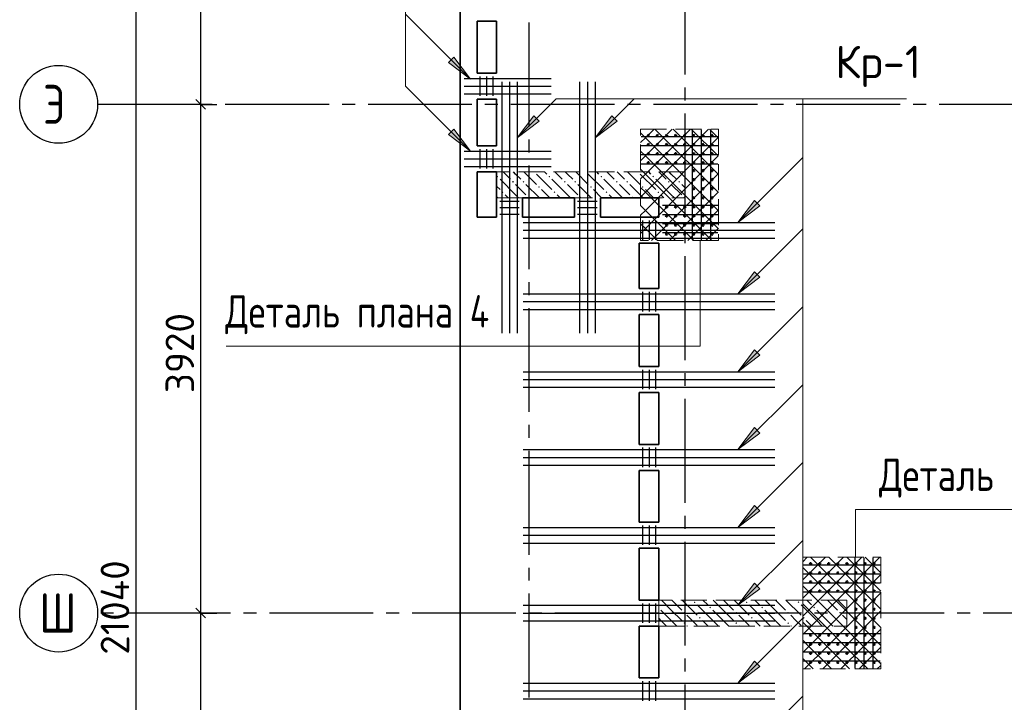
# Model space of a CAD drawing. Header units: millimetres. Extents: x 40580 to 1930067, y -240640 to 81020.
# Tile 315 of 656: x 961990 to 969577, y -212529 to -207269. Entities that reach past the tile are written whole.
import ezdxf

# ---------------------------------------------------------------- set-up
doc = ezdxf.new("R2010")
doc.units = ezdxf.units.MM
for name, pattern in [('______2', [270, 200, -70]), ('______5', [1100, 800, -100, 100, -100]), ('CENTER', [2, 1.25, -0.25, 0.25, -0.25])]:
    doc.linetypes.add(name, pattern=pattern)
for name, color, linetype, lineweight in [('S1 Стержни арматуры фон', 7, 'Continuous', 25), ('Standard', 7, 'Continuous', 25), ('Вспомогательная арматура', 52, 'Continuous', 25), ('ЖБ Перекрытие верхний уровень', 7, 'Continuous', 35), ('ОСИ', 7, 'CENTER', 15), ('Позиционная метка номер позиции', 7, 'Continuous', 13), ('Поперечное армирование AW фон', 7, 'Continuous', 25), ('Примечания', 7, 'Continuous', 13)]:
    doc.layers.add(name, color=color, linetype=linetype, lineweight=lineweight)
doc.layers.add('ЖБ Пилон', color=7, linetype='______2', lineweight=13, true_color=0xa0a0a0)
doc.styles.add('GOST 2.304', font='isocpeur.ttf', dxfattribs={"width": 0.8})
doc.styles.add('ISOCPEUR', font='isocpeur.ttf')

msp = doc.modelspace()

# ---------------------------------------------------------------- hatches: boundary and pattern name
at = {"layer": 'ЖБ Пилон', "linetype": 'Continuous', "lineweight": -3, "transparency": 33554687}
for points in [[(965664.9, -208478.5), (965671.4, -208472), (965677.9, -208478.5), (965671.4, -208485.1)], [(965954.8, -208441.7), (965951.4, -208445), (965948.1, -208441.7)], [(966064.9, -208478.5), (966071.4, -208472), (966077.9, -208478.5), (966071.4, -208485.1)], [(966354.8, -208441.7), (966351.4, -208445), (966348.1, -208441.7)], [(966464.9, -208478.5), (966471.4, -208472), (966477.9, -208478.5), (966471.4, -208485.1)], [(966754.8, -208441.7), (966751.4, -208445), (966748.1, -208441.7)], [(966864.9, -208478.5), (966871.4, -208472), (966877.9, -208478.5), (966871.4, -208485.1)], [(965784.9, -208518.6), (965791.4, -208512), (965797.9, -208518.6), (965791.4, -208525.1)], [(965864.9, -208518.6), (965871.4, -208512), (965877.9, -208518.6), (965871.4, -208525.1)], [(965984.9, -208558.5), (965991.4, -208552), (965997.9, -208558.5), (965991.4, -208565)], [(966184.9, -208518.6), (966191.4, -208512), (966197.9, -208518.6), (966191.4, -208525.1)], [(966264.9, -208518.6), (966271.4, -208512), (966277.9, -208518.6), (966271.4, -208525.1)], [(966384.9, -208558.5), (966391.4, -208552), (966397.9, -208558.5), (966391.4, -208565)], [(966584.9, -208518.6), (966591.4, -208512), (966597.9, -208518.6), (966591.4, -208525.1)], [(966664.9, -208518.6), (966671.4, -208512), (966677.9, -208518.6), (966671.4, -208525.1)], [(966784.9, -208558.5), (966791.4, -208552), (966797.9, -208558.5), (966791.4, -208565)], [(966984.9, -208518.6), (966991.4, -208512), (966997.9, -208518.6), (966991.4, -208525.1)], [(967064.9, -208518.6), (967071.4, -208512), (967077.9, -208518.6), (967071.4, -208525.1)], [(965704.9, -208598.5), (965711.4, -208592), (965717.9, -208598.5), (965711.4, -208605.1)], [(966104.9, -208598.5), (966111.4, -208592), (966117.9, -208598.5), (966111.4, -208605.1)], [(966504.9, -208598.5), (966511.4, -208592), (966517.9, -208598.5), (966511.4, -208605.1)], [(966904.9, -208598.5), (966911.4, -208592), (966917.9, -208598.5), (966911.4, -208605.1)], [(965904.9, -208638.5), (965911.4, -208632), (965917.9, -208638.5), (965914.8, -208641.7), (965908.1, -208641.7)], [(966304.9, -208638.5), (966311.4, -208632), (966317.9, -208638.5), (966314.8, -208641.7), (966308.1, -208641.7)], [(966704.9, -208638.5), (966711.4, -208632), (966717.9, -208638.5), (966714.8, -208641.7), (966708.1, -208641.7)], [(967104.9, -208638.5), (967111.4, -208632), (967114.5, -208635.1), (967114.5, -208641.7), (967108.1, -208641.7)], [(966914.5, -211795.1), (966917.9, -211798.5), (966914.5, -211802)], [(967184.9, -211758.5), (967191.4, -211752), (967197.9, -211758.5), (967191.4, -211765)], [(967304.9, -211798.5), (967311.4, -211792), (967317.9, -211798.5), (967311.4, -211805.1)], [(967584.9, -211758.5), (967591.4, -211752), (967597.9, -211758.5), (967591.4, -211765)], [(967704.9, -211798.5), (967711.4, -211792), (967717.9, -211798.5), (967711.4, -211805.1)], [(967984.9, -211758.5), (967991.4, -211752), (967997.9, -211758.5), (967991.4, -211765)], [(968104.9, -211798.5), (968111.4, -211792), (968117.9, -211798.5), (968111.4, -211805.1)], [(967104.9, -211838.5), (967111.4, -211832), (967117.9, -211838.5), (967111.4, -211845)], [(967224.9, -211878.5), (967231.4, -211872), (967237.9, -211878.5), (967231.4, -211885.1)], [(967504.9, -211838.5), (967511.4, -211832), (967517.9, -211838.5), (967511.4, -211845)], [(967624.9, -211878.5), (967631.4, -211872), (967637.9, -211878.5), (967631.4, -211885.1)], [(967904.9, -211838.5), (967911.4, -211832), (967917.9, -211838.5), (967911.4, -211845)], [(968024.9, -211878.5), (968031.4, -211872), (968037.9, -211878.5), (968031.4, -211885.1)], [(968304.9, -211838.5), (968311.4, -211832), (968317.9, -211838.5), (968311.4, -211845)], [(967104.9, -211918.6), (967111.4, -211912), (967117.9, -211918.6), (967111.4, -211925)], [(967504.9, -211918.6), (967511.4, -211912), (967517.9, -211918.6), (967511.4, -211925)], [(967904.9, -211918.6), (967911.4, -211912), (967917.9, -211918.6), (967911.4, -211925)], [(968304.9, -211918.6), (968311.4, -211912), (968317.9, -211918.6), (968311.4, -211925)]]:
    msp.add_hatch(color=7, dxfattribs=at).paths.add_polyline_path(points, flags=16)
at = {"layer": 'Позиционная метка номер позиции', "linetype": 'Continuous', "lineweight": 13, "transparency": 33554687}
for points in [[(965335.6, -207557), (965462.9, -207726.7), (965293.2, -207599.4)], [(965994.2, -208052.1), (965824.5, -208179.3), (965951.8, -208009.6)], [(966594.2, -208052.1), (966424.5, -208179.3), (966551.8, -208009.6)], [(965335.6, -208112), (965462.9, -208281.7), (965293.2, -208154.4)], [(967694.2, -208704.4), (967524.5, -208831.7), (967651.8, -208662)], [(967694.2, -209254.4), (967524.5, -209381.7), (967651.8, -209212)], [(967694.2, -209854.4), (967524.5, -209981.7), (967651.8, -209812)], [(967694.2, -210454.4), (967524.5, -210581.7), (967651.8, -210412)], [(967694.2, -211054.4), (967524.5, -211181.7), (967651.8, -211012)], [(967694.2, -211654.4), (967524.5, -211781.7), (967651.8, -211612)], [(967694.2, -212254.4), (967524.5, -212381.7), (967651.8, -212212)]]:
    msp.add_hatch(color=7, dxfattribs=at).paths.add_polyline_path(points, flags=16)

# ---------------------------------------------------------------- linework, layer by layer
at = {"color": 7, "linetype": 'Continuous', "lineweight": 50, "transparency": 33554687}
for centre in [(966834.5, -208161.7), (966904.5, -208161.7), (966974.5, -208161.7), (967044.5, -208161.7), (967114.5, -208161.7), (967184.5, -208161.7), (967254.5, -208161.7), (967324.5, -208161.7), (966834.5, -208231.7), (966904.5, -208231.7), (966974.5, -208231.7), (967044.5, -208231.7), (967114.5, -208231.7), (967184.5, -208231.7), (967254.5, -208231.7), (967324.5, -208231.7), (966834.5, -208301.7), (966904.5, -208301.7), (966974.5, -208301.7), (967044.5, -208301.7), (967114.5, -208301.7), (967184.5, -208301.7), (967254.5, -208301.7), (967324.5, -208301.7), (966834.5, -208371.7), (966904.5, -208371.7), (966974.5, -208371.7), (967044.5, -208371.7), (967114.5, -208371.7), (967184.5, -208371.7), (967254.5, -208371.7), (967324.5, -208371.7), (967184.5, -208431.7), (967254.5, -208431.7), (967324.5, -208431.7), (967184.5, -208501.7), (967254.5, -208501.7), (967324.5, -208501.7), (967184.5, -208571.7), (967254.5, -208571.7), (967324.5, -208571.7), (967184.5, -208641.7), (967254.5, -208641.7), (967324.5, -208641.7), (966974.5, -208711.7), (966974.5, -208781.7), (967044.5, -208711.7), (967044.5, -208781.7), (967114.5, -208711.7), (967114.5, -208781.7), (967184.5, -208711.7), (967184.5, -208781.7), (967254.5, -208711.7), (967254.5, -208781.7), (967324.5, -208711.7), (967324.5, -208781.7), (966974.5, -208851.7), (967044.5, -208851.7), (967114.5, -208851.7), (967184.5, -208851.7), (967254.5, -208851.7), (967324.5, -208851.7), (966974.5, -208921.7), (967044.5, -208921.7), (967114.5, -208921.7), (967184.5, -208921.7), (967254.5, -208921.7), (967324.5, -208921.7), (968084.5, -211461.7), (968154.5, -211461.7), (968224.5, -211461.7), (968294.5, -211461.7), (968364.5, -211461.7), (968434.5, -211461.7), (968504.5, -211461.7), (968574.5, -211461.7), (968084.5, -211531.7), (968154.5, -211531.7), (968224.5, -211531.7), (968294.5, -211531.7), (968364.5, -211531.7), (968434.5, -211531.7), (968504.5, -211531.7), (968574.5, -211531.7), (968084.5, -211601.7), (968154.5, -211601.7), (968224.5, -211601.7), (968294.5, -211601.7), (968364.5, -211601.7), (968434.5, -211601.7), (968504.5, -211601.7), (968574.5, -211601.7), (968084.5, -211671.7), (968154.5, -211671.7), (968224.5, -211671.7), (968294.5, -211671.7), (968364.5, -211671.7), (968434.5, -211671.7), (968434.5, -211741.7), (968504.5, -211671.7), (968504.5, -211741.7), (968574.5, -211671.7), (968574.5, -211741.7), (968434.5, -211811.7), (968504.5, -211811.7), (968574.5, -211811.7), (968434.5, -211881.7), (968504.5, -211881.7), (968574.5, -211881.7), (968434.5, -211951.7), (968504.5, -211951.7), (968574.5, -211951.7), (968084.5, -212011.7), (968154.5, -212011.7), (968224.5, -212011.7), (968294.5, -212011.7), (968364.5, -212011.7), (968434.5, -212011.7), (968504.5, -212011.7), (968574.5, -212011.7), (968084.5, -212081.7), (968154.5, -212081.7), (968224.5, -212081.7), (968294.5, -212081.7), (968364.5, -212081.7), (968434.5, -212081.7), (968504.5, -212081.7), (968574.5, -212081.7), (968084.5, -212151.7), (968154.5, -212151.7), (968224.5, -212151.7), (968294.5, -212151.7), (968364.5, -212151.7), (968434.5, -212151.7), (968504.5, -212151.7), (968574.5, -212151.7), (968084.5, -212221.7), (968154.5, -212221.7), (968224.5, -212221.7), (968294.5, -212221.7), (968364.5, -212221.7), (968434.5, -212221.7), (968504.5, -212221.7), (968574.5, -212221.7)]:
    msp.add_circle(centre, 5, dxfattribs=at)
at = {"layer": 'S1 Стержни арматуры фон', "color": 7, "linetype": 'Continuous', "lineweight": -3, "transparency": 33554687}
for p, q in [((965414.5, -207721.7), (966086.5, -207721.7)), ((965414.5, -207781.7), (966086.5, -207781.7)), ((965704.5, -207747.7), (965704.5, -209685.7)), ((965704.5, -207747.7), (965704.5, -209685.7)), ((965764.5, -207747.7), (965764.5, -209685.7)), ((965764.5, -207747.7), (965764.5, -209685.7)), ((965824.5, -207747.7), (965824.5, -209685.7)), ((965824.5, -207747.7), (965824.5, -209685.7)), ((966304.5, -207747.7), (966304.5, -209685.7)), ((966304.5, -207747.7), (966304.5, -209685.7)), ((966364.5, -207747.7), (966364.5, -209685.7)), ((966364.5, -207747.7), (966364.5, -209685.7)), ((966424.5, -207747.7), (966424.5, -209685.7)), ((966424.5, -207747.7), (966424.5, -209685.7)), ((965414.5, -207841.7), (966086.5, -207841.7)), ((965414.5, -208281.7), (966086.5, -208281.7)), ((965414.5, -208341.7), (966086.5, -208341.7)), ((965414.5, -208401.7), (966086.5, -208401.7)), ((965870.5, -208831.7), (967808.5, -208831.7)), ((965870.5, -208831.7), (967808.5, -208831.7)), ((965870.5, -208891.7), (967808.5, -208891.7)), ((965870.5, -208891.7), (967808.5, -208891.7)), ((965870.5, -208951.7), (967808.5, -208951.7)), ((965870.5, -208951.7), (967808.5, -208951.7)), ((965870.5, -209381.7), (967808.5, -209381.7)), ((965870.5, -209381.7), (967808.5, -209381.7)), ((965870.5, -209441.7), (967808.5, -209441.7)), ((965870.5, -209441.7), (967808.5, -209441.7)), ((965870.5, -209501.7), (967808.5, -209501.7)), ((965870.5, -209501.7), (967808.5, -209501.7)), ((965870.5, -209981.7), (967808.5, -209981.7)), ((965870.5, -209981.7), (967808.5, -209981.7)), ((965870.5, -210041.7), (967808.5, -210041.7)), ((965870.5, -210041.7), (967808.5, -210041.7)), ((965870.5, -210101.7), (967808.5, -210101.7)), ((965870.5, -210101.7), (967808.5, -210101.7)), ((965870.5, -210581.7), (967808.5, -210581.7)), ((965870.5, -210581.7), (967808.5, -210581.7)), ((965870.5, -210641.7), (967808.5, -210641.7)), ((965870.5, -210641.7), (967808.5, -210641.7)), ((965870.5, -210701.7), (967808.5, -210701.7)), ((965870.5, -210701.7), (967808.5, -210701.7)), ((965870.5, -211181.7), (967808.5, -211181.7)), ((965870.5, -211181.7), (967808.5, -211181.7)), ((965870.5, -211241.7), (967808.5, -211241.7)), ((965870.5, -211241.7), (967808.5, -211241.7)), ((965870.5, -211301.7), (967808.5, -211301.7)), ((965870.5, -211301.7), (967808.5, -211301.7)), ((965870.5, -211781.7), (967808.5, -211781.7)), ((965870.5, -211781.7), (967808.5, -211781.7)), ((965870.5, -211841.7), (967808.5, -211841.7)), ((965870.5, -211841.7), (967808.5, -211841.7)), ((965870.5, -211901.7), (967808.5, -211901.7)), ((965870.5, -211901.7), (967808.5, -211901.7)), ((965870.5, -212381.7), (967808.5, -212381.7)), ((965870.5, -212381.7), (967808.5, -212381.7)), ((965870.5, -212441.7), (967808.5, -212441.7)), ((965870.5, -212441.7), (967808.5, -212441.7)), ((965870.5, -212501.7), (967808.5, -212501.7)), ((965870.5, -212501.7), (967808.5, -212501.7))]:
    msp.add_line(p, q, dxfattribs=at)
at = {"layer": 'Standard', "color": 7, "linetype": 'Continuous', "lineweight": -3, "transparency": 33554687}
for p, q in [((963384.5, -204621.7), (963384.5, -207921.7)), ((963384.5, -207921.7), (963384.5, -211841.7)), ((963384.5, -211841.7), (963384.5, -215761.7))]:
    msp.add_line(p, q, dxfattribs=at)
at = {"layer": 'Standard', "color": 251, "linetype": 'Continuous', "lineweight": -3, "true_color": 0x656565, "transparency": 33554687}
for p, q in [((963384.5, -207921.7), (963259.5, -207921.7)), ((963384.5, -207921.7), (963509.5, -207921.7)), ((963384.5, -207921.7), (963384.5, -207921.7)), ((963384.5, -211841.7), (963259.5, -211841.7)), ((963384.5, -211841.7), (963509.5, -211841.7)), ((963384.5, -211841.7), (963384.5, -211841.7))]:
    msp.add_line(p, q, dxfattribs=at)
at = {"layer": 'Standard', "color": 7, "linetype": 'Continuous', "lineweight": 25, "transparency": 33554687}
for p, q in [((963347, -207884.2), (963422, -207959.2)), ((963347, -211804.2), (963422, -211879.2))]:
    msp.add_line(p, q, dxfattribs=at)
at = {"layer": 'Standard', "color": 7, "linetype": 'Continuous', "lineweight": -3, "transparency": 33554687}
msp.add_lwpolyline([(962884.5, -201321.7), (962884.5, -212250.5), (962884.5, -212250.5), (962884.5, -222361.7)], dxfattribs=at)
at = {"layer": 'Вспомогательная арматура', "color": 7, "linetype": 'Continuous', "lineweight": 25, "transparency": 33554687}
for p, q in [((967369.5, -208171.7), (966779.5, -208171.7)), ((967174.5, -208966.7), (967174.5, -208116.7)), ((967244.5, -208966.7), (967244.5, -208116.7)), ((967314.5, -208966.7), (967314.5, -208116.7)), ((967369.5, -208241.7), (966779.5, -208241.7)), ((967369.5, -208311.7), (966779.5, -208311.7)), ((967369.5, -208381.7), (966779.5, -208381.7)), ((967369.5, -208701.7), (966944.5, -208701.7)), ((967369.5, -208771.7), (966944.5, -208771.7)), ((967369.5, -208841.7), (966944.5, -208841.7)), ((967369.5, -208911.7), (966944.5, -208911.7)), ((968424.5, -211416.7), (968424.5, -212266.7)), ((968494.5, -211416.7), (968494.5, -212266.7)), ((968564.5, -211416.7), (968564.5, -212266.7)), ((968619.5, -211471.7), (968029.5, -211471.7)), ((968619.5, -211541.7), (968029.5, -211541.7)), ((968619.5, -211611.7), (968029.5, -211611.7)), ((968619.5, -211681.7), (968029.5, -211681.7)), ((968619.5, -212001.7), (968029.5, -212001.7)), ((968619.5, -212071.7), (968029.5, -212071.7)), ((968619.5, -212141.7), (968029.5, -212141.7)), ((968619.5, -212211.7), (968029.5, -212211.7))]:
    msp.add_line(p, q, dxfattribs=at)
at = {"layer": 'ЖБ Перекрытие верхний уровень', "transparency": 33554687}
for p, q in [((965384.5, -200891.7), (965384.5, -222461.7)), ((965514.5, -207681.7), (965514.5, -207281.7)), ((965514.5, -207281.7), (965664.5, -207281.7)), ((965664.5, -207281.7), (965664.5, -207681.7)), ((965664.5, -207681.7), (965514.5, -207681.7)), ((965514.5, -208241.7), (965514.5, -207881.7)), ((965514.5, -207881.7), (965664.5, -207881.7)), ((965664.5, -207881.7), (965664.5, -208241.7)), ((965664.5, -208241.7), (965514.5, -208241.7)), ((965514.5, -208791.7), (965514.5, -208441.7)), ((965514.5, -208441.7), (965664.5, -208441.7)), ((965664.5, -208441.7), (965664.5, -208791.7)), ((965864.5, -208791.7), (965864.5, -208641.7)), ((965864.5, -208641.7), (966264.5, -208641.7)), ((966264.5, -208641.7), (966264.5, -208791.7)), ((966464.5, -208641.7), (966914.5, -208641.7)), ((966464.5, -208791.7), (966464.5, -208641.7)), ((966914.5, -208641.7), (966914.5, -208791.7)), ((965664.5, -208791.7), (965514.5, -208791.7)), ((966264.5, -208791.7), (965864.5, -208791.7)), ((966914.5, -208791.7), (966464.5, -208791.7)), ((966764.5, -208991.7), (966914.5, -208991.7)), ((966764.5, -209341.7), (966764.5, -208991.7)), ((966914.5, -208991.7), (966914.5, -209341.7)), ((966914.5, -209341.7), (966764.5, -209341.7)), ((966764.5, -209941.7), (966764.5, -209541.7)), ((966764.5, -209541.7), (966914.5, -209541.7)), ((966914.5, -209541.7), (966914.5, -209941.7)), ((966914.5, -209941.7), (966764.5, -209941.7)), ((966764.5, -210541.7), (966764.5, -210141.7)), ((966764.5, -210141.7), (966914.5, -210141.7)), ((966914.5, -210141.7), (966914.5, -210541.7)), ((966914.5, -210541.7), (966764.5, -210541.7)), ((966764.5, -211141.7), (966764.5, -210741.7)), ((966764.5, -210741.7), (966914.5, -210741.7)), ((966914.5, -210741.7), (966914.5, -211141.7)), ((966914.5, -211141.7), (966764.5, -211141.7)), ((966764.5, -211741.7), (966764.5, -211341.7)), ((966764.5, -211341.7), (966914.5, -211341.7)), ((966914.5, -211341.7), (966914.5, -211741.7)), ((966914.5, -211741.7), (966764.5, -211741.7)), ((966764.5, -212341.7), (966764.5, -211941.7)), ((966764.5, -211941.7), (966914.5, -211941.7)), ((966914.5, -211941.7), (966914.5, -212341.7)), ((966914.5, -212341.7), (966764.5, -212341.7))]:
    msp.add_line(p, q, dxfattribs=at)
at = {"layer": 'ЖБ Пилон', "color": 253, "linetype": '______2', "lineweight": 13, "true_color": 0xa0a0a0, "transparency": 33554687}
for p, q in [((967114.5, -208441.7), (965664.5, -208441.7)), ((965664.5, -208441.7), (965664.5, -208641.7)), ((967114.5, -208641.7), (967114.5, -208441.7)), ((965664.5, -208641.7), (967114.5, -208641.7)), ((968364.5, -211741.7), (966914.5, -211741.7)), ((966914.5, -211741.7), (966914.5, -211941.7)), ((968364.5, -211941.7), (968364.5, -211741.7)), ((966914.5, -211941.7), (968364.5, -211941.7))]:
    msp.add_line(p, q, dxfattribs=at)
at = {"layer": 'ЖБ Пилон', "color": 9, "linetype": 'Continuous', "lineweight": -3, "true_color": 0xc7c7c7, "transparency": 33554687}
for p, q in [((965714.6, -208441.7), (965771.4, -208498.5)), ((965811.4, -208458.5), (965794.6, -208441.7)), ((965851.4, -208498.5), (965811.4, -208458.5)), ((965874.6, -208441.7), (965971.4, -208538.5)), ((965971.4, -208458.5), (966091.4, -208578.5)), ((966034.6, -208441.7), (966051.4, -208458.5)), ((966114.6, -208441.7), (966171.4, -208498.5)), ((966211.4, -208458.5), (966194.6, -208441.7)), ((966251.4, -208498.5), (966211.4, -208458.5)), ((966274.6, -208441.7), (966371.4, -208538.5)), ((966371.4, -208458.5), (966491.4, -208578.5)), ((966434.6, -208441.7), (966451.4, -208458.5)), ((966514.6, -208441.7), (966571.4, -208498.5)), ((966611.4, -208458.5), (966594.6, -208441.7)), ((966651.4, -208498.5), (966611.4, -208458.5)), ((966674.6, -208441.7), (966771.4, -208538.5)), ((966771.4, -208458.5), (966891.4, -208578.5)), ((966834.6, -208441.7), (966851.4, -208458.5)), ((966914.6, -208441.7), (966971.4, -208498.5)), ((967011.4, -208458.5), (966994.6, -208441.7)), ((967051.4, -208498.5), (967011.4, -208458.5)), ((967074.6, -208441.7), (967114.5, -208481.6)), ((965664.5, -208551.6), (965691.4, -208578.5)), ((965811.4, -208618.6), (965691.4, -208498.5)), ((965811.4, -208538.5), (965891.4, -208618.6)), ((965891.4, -208538.5), (965994.6, -208641.7)), ((966211.4, -208618.6), (966091.4, -208498.5)), ((966211.4, -208538.5), (966291.4, -208618.6)), ((966291.4, -208538.5), (966394.6, -208641.7)), ((966611.4, -208618.6), (966491.4, -208498.5)), ((966611.4, -208538.5), (966691.4, -208618.6)), ((966691.4, -208538.5), (966794.6, -208641.7)), ((967011.4, -208618.6), (966891.4, -208498.5)), ((967011.4, -208538.5), (967091.4, -208618.6)), ((967091.4, -208538.5), (967114.5, -208561.6)), ((965731.4, -208618.6), (965754.6, -208641.7)), ((965811.4, -208618.6), (965834.6, -208641.7)), ((966074.6, -208641.7), (966011.4, -208578.5)), ((966131.4, -208618.6), (966154.6, -208641.7)), ((966211.4, -208618.6), (966234.6, -208641.7)), ((966474.6, -208641.7), (966411.4, -208578.5)), ((966531.4, -208618.6), (966554.6, -208641.7)), ((966611.4, -208618.6), (966634.6, -208641.7)), ((966874.6, -208641.7), (966811.4, -208578.5)), ((966931.4, -208618.6), (966954.6, -208641.7)), ((967011.4, -208618.6), (967034.6, -208641.7)), ((965674.6, -208641.7), (965664.5, -208631.6)), ((967011.4, -211818.6), (966934.6, -211741.7)), ((967014.6, -211741.7), (967091.4, -211818.6)), ((967094.6, -211741.7), (967211.4, -211858.5)), ((967331.4, -211898.5), (967211.4, -211778.5)), ((967254.6, -211741.7), (967291.4, -211778.5)), ((967411.4, -211818.6), (967334.6, -211741.7)), ((967414.6, -211741.7), (967491.4, -211818.6)), ((967494.6, -211741.7), (967611.4, -211858.5)), ((967731.4, -211898.5), (967611.4, -211778.5)), ((967654.6, -211741.7), (967691.4, -211778.5)), ((967811.4, -211818.6), (967734.6, -211741.7)), ((967814.6, -211741.7), (967891.4, -211818.6)), ((967894.6, -211741.7), (968011.4, -211858.5)), ((968131.4, -211898.5), (968011.4, -211778.5)), ((968054.6, -211741.7), (968091.4, -211778.5)), ((968211.4, -211818.6), (968134.6, -211741.7)), ((968214.6, -211741.7), (968291.4, -211818.6)), ((968294.6, -211741.7), (968364.5, -211811.6)), ((966931.4, -211898.5), (966914.5, -211881.6)), ((966931.4, -211818.6), (967011.4, -211898.5)), ((967011.4, -211818.6), (967091.4, -211898.5)), ((967171.4, -211898.5), (967131.4, -211858.5)), ((967331.4, -211818.6), (967411.4, -211898.5)), ((967411.4, -211818.6), (967491.4, -211898.5)), ((967571.4, -211898.5), (967531.4, -211858.5)), ((967731.4, -211818.6), (967811.4, -211898.5)), ((967811.4, -211818.6), (967891.4, -211898.5)), ((967971.4, -211898.5), (967931.4, -211858.5)), ((968131.4, -211818.6), (968211.4, -211898.5)), ((968211.4, -211818.6), (968291.4, -211898.5)), ((968364.5, -211891.6), (968331.4, -211858.5)), ((966931.4, -211898.5), (966974.6, -211941.7)), ((967011.4, -211898.5), (967054.6, -211941.7)), ((967131.4, -211938.5), (967134.6, -211941.7)), ((967211.4, -211938.5), (967171.4, -211898.5)), ((967251.4, -211898.5), (967294.6, -211941.7)), ((967331.4, -211898.5), (967374.6, -211941.7)), ((967411.4, -211898.5), (967454.6, -211941.7)), ((967531.4, -211938.5), (967534.6, -211941.7)), ((967611.4, -211938.5), (967571.4, -211898.5)), ((967651.4, -211898.5), (967694.6, -211941.7)), ((967731.4, -211898.5), (967774.6, -211941.7)), ((967811.4, -211898.5), (967854.6, -211941.7)), ((967931.4, -211938.5), (967934.6, -211941.7)), ((968011.4, -211938.5), (967971.4, -211898.5)), ((968051.4, -211898.5), (968094.6, -211941.7)), ((968131.4, -211898.5), (968174.6, -211941.7)), ((968211.4, -211898.5), (968254.6, -211941.7)), ((968331.4, -211938.5), (968334.6, -211941.7))]:
    msp.add_line(p, q, dxfattribs=at)
at = {"layer": 'ОСИ', "color": 8, "linetype": '______5', "lineweight": -3, "transparency": 33554687}
for p, q in [((967114.5, -200291.7), (967114.5, -224461.7)), ((965914.5, -200691.7), (965914.5, -224461.7)), ((981974.5, -207921.7), (962590.5, -207921.7)), ((984514.5, -211841.7), (962590.5, -211841.7))]:
    msp.add_line(p, q, dxfattribs=at)
at = {"layer": 'ОСИ', "color": 7, "linetype": 'Continuous', "lineweight": -3, "transparency": 33554687}
for centre in [(962290.5, -207921.7), (962290.5, -211841.7)]:
    msp.add_circle(centre, 300, dxfattribs=at)
at = {"layer": 'Позиционная метка номер позиции', "color": 7, "linetype": 'Continuous', "lineweight": 13, "transparency": 33554687}
for p, q in [((965462.9, -207726.7), (964962.9, -207226.7)), ((965293.2, -207599.4), (965335.6, -207557)), ((965335.6, -207557), (965462.9, -207726.7)), ((965462.9, -207726.7), (965293.2, -207599.4)), ((965314.4, -207578.2), (965303.8, -207567.6)), ((965462.9, -207726.7), (965462.9, -207726.7)), ((965462.9, -207726.7), (965462.9, -207726.7)), ((965462.9, -207726.7), (965462.9, -207726.7)), ((965824.5, -208179.3), (965951.8, -208009.6)), ((965951.8, -208009.6), (965994.2, -208052.1)), ((965973, -208030.9), (965983.6, -208020.2)), ((966424.5, -208179.3), (966551.8, -208009.6)), ((966551.8, -208009.6), (966594.2, -208052.1)), ((966573, -208030.9), (966583.6, -208020.2)), ((965994.2, -208052.1), (965824.5, -208179.3)), ((966594.2, -208052.1), (966424.5, -208179.3)), ((965293.2, -208154.4), (965335.6, -208112)), ((965462.9, -208281.7), (965293.2, -208154.4)), ((965314.4, -208133.2), (965303.8, -208122.6)), ((965335.6, -208112), (965462.9, -208281.7)), ((965824.5, -208179.3), (965824.5, -208179.3)), ((965824.5, -208179.3), (965824.5, -208179.3)), ((965824.5, -208179.3), (965824.5, -208179.3)), ((966424.5, -208179.3), (966424.5, -208179.3)), ((966424.5, -208179.3), (966424.5, -208179.3)), ((966424.5, -208179.3), (966424.5, -208179.3)), ((965462.9, -208281.7), (965462.9, -208281.7)), ((965462.9, -208281.7), (965462.9, -208281.7)), ((965462.9, -208281.7), (965462.9, -208281.7)), ((967524.5, -208831.7), (967651.8, -208662)), ((967694.2, -208704.4), (967524.5, -208831.7)), ((967651.8, -208662), (967694.2, -208704.4)), ((967673, -208683.2), (967683.6, -208672.6)), ((967524.5, -208831.7), (967524.5, -208831.7)), ((967524.5, -208831.7), (967524.5, -208831.7)), ((967524.5, -208831.7), (967524.5, -208831.7)), ((967524.5, -209381.7), (968024.5, -208881.7)), ((967524.5, -209381.7), (967651.8, -209212)), ((967651.8, -209212), (967694.2, -209254.4)), ((967673, -209233.2), (967683.6, -209222.6)), ((967694.2, -209254.4), (967524.5, -209381.7)), ((967524.5, -209381.7), (967524.5, -209381.7)), ((967524.5, -209381.7), (967524.5, -209381.7)), ((967524.5, -209381.7), (967524.5, -209381.7)), ((967524.5, -209981.7), (968024.5, -209481.7)), ((967524.5, -209981.7), (967651.8, -209812)), ((967651.8, -209812), (967694.2, -209854.4)), ((967673, -209833.2), (967683.6, -209822.6)), ((967694.2, -209854.4), (967524.5, -209981.7)), ((967524.5, -209981.7), (967524.5, -209981.7)), ((967524.5, -209981.7), (967524.5, -209981.7)), ((967524.5, -209981.7), (967524.5, -209981.7)), ((967524.5, -210581.7), (968024.5, -210081.7)), ((967524.5, -210581.7), (967651.8, -210412)), ((967651.8, -210412), (967694.2, -210454.4)), ((967673, -210433.2), (967683.6, -210422.6)), ((967694.2, -210454.4), (967524.5, -210581.7)), ((967524.5, -210581.7), (967524.5, -210581.7)), ((967524.5, -210581.7), (967524.5, -210581.7)), ((967524.5, -210581.7), (967524.5, -210581.7)), ((967524.5, -211181.7), (968024.5, -210681.7)), ((967524.5, -211181.7), (967651.8, -211012)), ((967694.2, -211054.4), (967524.5, -211181.7)), ((967651.8, -211012), (967694.2, -211054.4)), ((967673, -211033.2), (967683.6, -211022.6)), ((967524.5, -211181.7), (967524.5, -211181.7)), ((967524.5, -211181.7), (967524.5, -211181.7)), ((967524.5, -211181.7), (967524.5, -211181.7)), ((967524.5, -211781.7), (968024.5, -211281.7)), ((967524.5, -211781.7), (967651.8, -211612)), ((967694.2, -211654.4), (967524.5, -211781.7)), ((967651.8, -211612), (967694.2, -211654.4)), ((967673, -211633.2), (967683.6, -211622.6)), ((967524.5, -211781.7), (967524.5, -211781.7)), ((967524.5, -211781.7), (967524.5, -211781.7)), ((967524.5, -211781.7), (967524.5, -211781.7)), ((967524.5, -212381.7), (968024.5, -211881.7)), ((967524.5, -212381.7), (967651.8, -212212)), ((967694.2, -212254.4), (967524.5, -212381.7)), ((967651.8, -212212), (967694.2, -212254.4)), ((967673, -212233.2), (967683.6, -212222.6)), ((967524.5, -212381.7), (967524.5, -212381.7)), ((967524.5, -212381.7), (967524.5, -212381.7)), ((967524.5, -212381.7), (967524.5, -212381.7)), ((967524.5, -212981.7), (968024.5, -212481.7))]:
    msp.add_line(p, q, dxfattribs=at)
for points in [[(965462.9, -208281.7), (964962.9, -207781.7), (964962.9, -204261.7), (964162.9, -204261.7)], [(965824.5, -208179.3), (966124.5, -207879.3), (968824.5, -207879.3)], [(965824.5, -215520.3), (966124.5, -215820.3), (968024.5, -215820.3), (968024.5, -207879.3), (968824.5, -207879.3)], [(966424.5, -208179.3), (966724.5, -207879.3), (968824.5, -207879.3)], [(967524.5, -208831.7), (968024.5, -208331.7), (968024.5, -207879.3), (968824.5, -207879.3)], [(967524.5, -214737.7), (968024.5, -214237.7), (968024.5, -207879.3), (968824.5, -207879.3)]]:
    msp.add_lwpolyline(points, dxfattribs=at)
at = {"layer": 'Поперечное армирование AW фон', "color": 7, "linetype": 'Continuous', "lineweight": -3, "transparency": 33554687}
for p, q in [((965539.5, -207856.7), (965539.5, -207706.7)), ((965589.5, -207856.7), (965589.5, -207706.7)), ((965639.5, -207856.7), (965639.5, -207706.7)), ((965539.5, -208416.7), (965539.5, -208266.7)), ((965589.5, -208416.7), (965589.5, -208266.7)), ((965639.5, -208416.7), (965639.5, -208266.7)), ((965689.5, -208666.7), (965839.5, -208666.7)), ((966289.5, -208666.7), (966439.5, -208666.7)), ((965689.5, -208716.7), (965839.5, -208716.7)), ((965689.5, -208766.7), (965839.5, -208766.7)), ((966289.5, -208716.7), (966439.5, -208716.7)), ((966289.5, -208766.7), (966439.5, -208766.7)), ((966789.5, -208816.7), (966789.5, -208966.7)), ((966839.5, -208816.7), (966839.5, -208966.7)), ((966889.5, -208816.7), (966889.5, -208966.7)), ((966789.5, -209366.7), (966789.5, -209516.7)), ((966839.5, -209366.7), (966839.5, -209516.7)), ((966889.5, -209366.7), (966889.5, -209516.7)), ((966789.5, -209966.7), (966789.5, -210116.7)), ((966839.5, -209966.7), (966839.5, -210116.7)), ((966889.5, -209966.7), (966889.5, -210116.7)), ((966789.5, -210566.7), (966789.5, -210716.7)), ((966839.5, -210566.7), (966839.5, -210716.7)), ((966889.5, -210566.7), (966889.5, -210716.7)), ((966789.5, -211166.7), (966789.5, -211316.7)), ((966839.5, -211166.7), (966839.5, -211316.7)), ((966889.5, -211166.7), (966889.5, -211316.7)), ((966789.5, -211766.7), (966789.5, -211916.7)), ((966839.5, -211766.7), (966839.5, -211916.7)), ((966889.5, -211766.7), (966889.5, -211916.7)), ((966789.5, -212366.7), (966789.5, -212516.7)), ((966839.5, -212366.7), (966839.5, -212516.7)), ((966889.5, -212366.7), (966889.5, -212516.7))]:
    msp.add_line(p, q, dxfattribs=at)
at = {"layer": 'Примечания', "color": 7, "linetype": '______2', "lineweight": 13, "transparency": 33554687}
for p, q in [((966774.5, -208971.7), (966774.5, -208111.7)), ((966774.5, -208111.7), (967374.5, -208111.7)), ((967374.5, -208111.7), (967374.5, -208971.7)), ((967374.5, -208971.7), (966774.5, -208971.7)), ((968024.5, -212271.7), (968024.5, -211411.7)), ((968024.5, -211411.7), (968624.5, -211411.7)), ((968624.5, -211411.7), (968624.5, -212271.7)), ((968624.5, -212271.7), (968024.5, -212271.7))]:
    msp.add_line(p, q, dxfattribs=at)
at = {"layer": 'Примечания', "color": 252, "linetype": 'Continuous', "lineweight": 13, "true_color": 0x8f8f8f, "transparency": 33554687}
for p, q in [((966774.5, -208141.6), (966811.4, -208178.5)), ((966811.4, -208178.5), (966878.3, -208111.7)), ((966811.4, -208318.6), (967018.3, -208111.7)), ((966811.4, -208458.5), (967158.3, -208111.7)), ((966811.4, -208598.5), (967298.3, -208111.7)), ((966884.6, -208111.7), (967374.5, -208601.6)), ((967024.6, -208111.7), (967374.5, -208461.6)), ((967164.6, -208111.7), (967374.5, -208321.6)), ((967304.6, -208111.7), (967374.5, -208181.6)), ((966774.5, -208215.5), (966811.4, -208178.5)), ((966811.4, -208738.6), (967374.5, -208175.5)), ((966811.4, -208178.5), (967374.5, -208741.6)), ((966774.5, -208281.6), (966811.4, -208318.6)), ((966774.5, -208355.5), (966811.4, -208318.6)), ((966811.4, -208878.5), (967374.5, -208315.5)), ((966811.4, -208318.6), (967374.5, -208881.6)), ((966774.5, -208421.6), (966811.4, -208458.5)), ((966774.5, -208495.5), (966811.4, -208458.5)), ((966811.4, -208458.5), (967324.6, -208971.7)), ((966858.3, -208971.7), (967374.5, -208455.5)), ((966774.5, -208561.6), (966811.4, -208598.5)), ((966774.5, -208635.5), (966811.4, -208598.5)), ((966811.4, -208598.5), (967184.6, -208971.7)), ((966998.3, -208971.7), (967374.5, -208595.5)), ((966774.5, -208701.6), (966811.4, -208738.6)), ((966774.5, -208775.5), (966811.4, -208738.6)), ((966811.4, -208738.6), (967044.6, -208971.7)), ((967138.3, -208971.7), (967374.5, -208735.5)), ((966774.5, -208841.6), (966811.4, -208878.5)), ((966774.5, -208915.5), (966811.4, -208878.5)), ((966811.4, -208878.5), (966904.6, -208971.7)), ((967278.3, -208971.7), (967374.5, -208875.5)), ((968024.5, -211445.5), (968058.3, -211411.7)), ((968024.5, -211585.5), (968198.3, -211411.7)), ((968084.6, -211411.7), (968211.4, -211538.6)), ((968211.4, -211538.6), (968338.3, -211411.7)), ((968211.4, -211678.5), (968478.3, -211411.7)), ((968211.4, -211818.6), (968618.3, -211411.7)), ((968224.6, -211411.7), (968624.5, -211811.6)), ((968364.6, -211411.7), (968624.5, -211671.6)), ((968504.6, -211411.7), (968624.5, -211531.6)), ((968024.5, -211491.6), (968211.4, -211678.5)), ((968024.5, -211725.5), (968211.4, -211538.6)), ((968211.4, -211538.6), (968624.5, -211951.6)), ((968211.4, -211958.5), (968624.5, -211545.5)), ((968024.5, -211631.6), (968211.4, -211818.6)), ((968024.5, -211865.5), (968211.4, -211678.5)), ((968211.4, -211678.5), (968624.5, -212091.6)), ((968211.4, -212098.5), (968624.5, -211685.5)), ((968024.5, -211771.6), (968211.4, -211958.5)), ((968024.5, -212005.5), (968211.4, -211818.6)), ((968211.4, -211818.6), (968491.4, -212098.5)), ((968351.4, -212098.5), (968624.5, -211825.5)), ((968024.5, -211911.6), (968211.4, -212098.5)), ((968071.4, -212098.5), (968211.4, -211958.5)), ((968211.4, -211958.5), (968351.4, -212098.5)), ((968491.4, -212098.5), (968624.5, -211965.5)), ((968024.5, -212051.6), (968071.4, -212098.5)), ((968024.5, -212145.5), (968071.4, -212098.5)), ((968038.3, -212271.7), (968211.4, -212098.5)), ((968071.4, -212098.5), (968211.4, -212238.6)), ((968211.4, -212238.6), (968351.4, -212098.5)), ((968211.4, -212098.5), (968384.6, -212271.7)), ((968318.3, -212271.7), (968491.4, -212098.5)), ((968351.4, -212098.5), (968524.6, -212271.7)), ((968458.3, -212271.7), (968624.5, -212105.5)), ((968491.4, -212098.5), (968624.5, -212231.6)), ((968024.5, -212191.6), (968104.6, -212271.7)), ((968178.3, -212271.7), (968211.4, -212238.6)), ((968211.4, -212238.6), (968244.6, -212271.7)), ((968598.3, -212271.7), (968624.5, -212245.5))]:
    msp.add_line(p, q, dxfattribs=at)
at = {"layer": 'Примечания', "color": 7, "linetype": 'Continuous', "lineweight": 13, "transparency": 33554687}
for points in [[(963582.5, -209784.7), (967233.2, -209784.7), (967233.2, -208971.7)], [(970859.5, -211043.9), (968429.5, -211043.9), (968429.5, -211411.7)], [(968612.3, -211043.9), (970859.5, -211043.9), (970859.5, -211411.3)]]:
    msp.add_lwpolyline(points, dxfattribs=at)

# ---------------------------------------------------------------- texts
at = {"layer": 'Standard', "color": 7, "linetype": 'Continuous', "lineweight": 25, "transparency": 33554687, "insert": (968274.5, -207787.7), "char_height": 250, "width": 675.671, "attachment_point": 7, "style": 'ISOCPEUR'}
msp.add_mtext('Кр-1', dxfattribs=at)
at = {"layer": 'Standard', "color": 7, "linetype": 'Continuous', "lineweight": 25, "transparency": 33554687, "char_height": 220, "attachment_point": 7, "rotation": 90, "style": 'ISOCPEUR'}
for s, insert, width in [('3920', (963334.5, -210147.5), 657.046), ('21040', (962834.4, -212162.2), 766.39)]:
    msp.add_mtext(s, dxfattribs=dict(at, insert=insert, width=width))
at = {"layer": 'ОСИ', "color": 7, "linetype": 'Continuous', "lineweight": 25, "transparency": 33554687, "char_height": 300, "attachment_point": 7, "style": 'ISOCPEUR'}
for s, insert, width in [('\\W0.80;Э', (962170.5, -208071.7), 359.83), ('\\W0.83;Ш', (962140.5, -211991.7), 425)]:
    msp.add_mtext(s, dxfattribs=dict(at, insert=insert, width=width))
at = {"layer": 'Примечания', "color": 7, "linetype": 'Continuous', "lineweight": 25, "transparency": 33554687, "char_height": 250, "attachment_point": 7, "style": 'GOST 2.304'}
for s, insert, width in [('Деталь\\~плана\\~4', (963574.2, -209693.1), 2150.153), ('Деталь\\~плана\\~5', (968612.3, -210952.2), 2132.452)]:
    msp.add_mtext(s, dxfattribs=dict(at, insert=insert, width=width))

doc.saveas('drawing.dxf')
